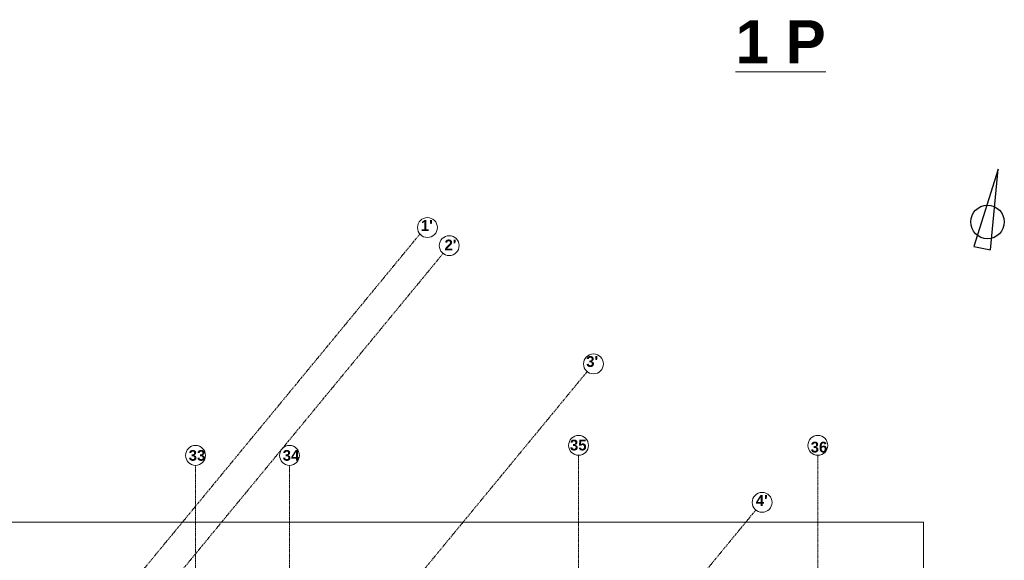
# Model space of a CAD drawing. Header units: millimetres. Extents: x -8642 to 28269, y -6609 to 3701.
# Tile 285 of 285: x 8836 to 11769, y 491 to 2101. Entities that reach past the tile are written whole.
import ezdxf
from ezdxf.enums import TextEntityAlignment as Align

# ---------------------------------------------------------------- set-up
doc = ezdxf.new("R2010")
doc.units = ezdxf.units.MM
doc.header["$LTSCALE"] = 1000
doc.header["$MEASUREMENT"] = 0
for name, pattern in [('rzut 1 pietra$0$ArchiTECH.PC 5. Line Type', [0.0053, 0.003, -0.001, 0.0003, -0.001]), ('rzut 1 pietra$0$ArchiTECH.PC Solid Line Type', [0]), ('SUFIT_1 PIETRO$0$ArchiTECH.PC Solid Line Type', [0])]:
    doc.linetypes.add(name, pattern=pattern)
doc.layers.add('_Etapy_opis', color=7, linetype='Continuous', lineweight=18)
doc.layers.add('IS_ARCH', color=254, linetype='Continuous', lineweight=18)
doc.layers.add('SUFIT_1 PIETRO$0$INWENTARYZACJA', color=254, linetype='Continuous')
doc.styles.add('rzut 1 pietra$0$ArchiTECHStyle3', font='arialbd.ttf', dxfattribs={"height": 0.192})

msp = doc.modelspace()

# ---------------------------------------------------------------- linework, layer by layer
at = {"layer": '_Etapy_opis', "color": 1}
msp.add_lwpolyline([(6460.5, -2841.2), (7540.5, -1472.1), (7540.5, 604.5), (11528.6, 604.5), (11528.6, -459), (8943.7, -3729.7)], close=True, dxfattribs=at)
at = {"layer": 'IS_ARCH', "linetype": 'rzut 1 pietra$0$ArchiTECH.PC 5. Line Type'}
for p, q in [((10028.5, 1462.5), (5164.3, -4438.5)), ((10097.6, 1404.7), (5233.8, -4495.7)), ((10526.7, 1052.7), (5662, -4848.8)), ((10501.1, 803.4), (10501.1, -2117.3)), ((11213.9, 803.4), (11213.9, -2117.3)), ((9360, 773.5), (9360, -2117.3)), ((9640, 773.5), (9640, -2057.3)), ((11029.1, 640.3), (6163.6, -5262.2))]:
    msp.add_line(p, q, dxfattribs=at)
at = {"layer": 'IS_ARCH', "linetype": 'rzut 1 pietra$0$ArchiTECH.PC Solid Line Type'}
for centre in [(10050.9, 1481.8), (10115.8, 1428), (10545.5, 1075.6), (10501.1, 833), (11213.9, 833), (9360, 803.1), (9640, 803.1), (11047.9, 663.1)]:
    msp.add_circle(centre, 29.6, dxfattribs=at)
at = {"layer": 'SUFIT_1 PIETRO$0$INWENTARYZACJA', "linetype": 'SUFIT_1 PIETRO$0$ArchiTECH.PC Solid Line Type'}
for p, q in [((11751.2, 1655.3), (11679, 1425)), ((11728, 1415.1), (11751.2, 1655.3)), ((11679, 1425), (11728, 1415.1)), ((11679, 1425), (11679, 1425))]:
    msp.add_line(p, q, dxfattribs=at)
msp.add_circle((11719.4, 1498.5), 50, dxfattribs=at)

# ---------------------------------------------------------------- texts
at = {"layer": 'IS_ARCH', "style": 'rzut 1 pietra$0$ArchiTECHStyle3'}
for s, height, p in [('%%u1 P%%u', 128, (10969.1, 1933)), ("1'", 32, (10031.3, 1462.3)), ("2'", 32, (10101.7, 1404.4)), ("3'", 32, (10523.8, 1057.2)), ('35', 32, (10475.3, 808.3)), ('36', 32, (11192.5, 802.2)), ('33', 32, (9339.6, 777.5)), ('34', 32, (9619.6, 777.5)), ("4'", 32, (11029.1, 643.1))]:
    msp.add_text(s, height=height, dxfattribs=at).set_placement(p, align=Align.BOTTOM_LEFT)

doc.saveas('drawing.dxf')
